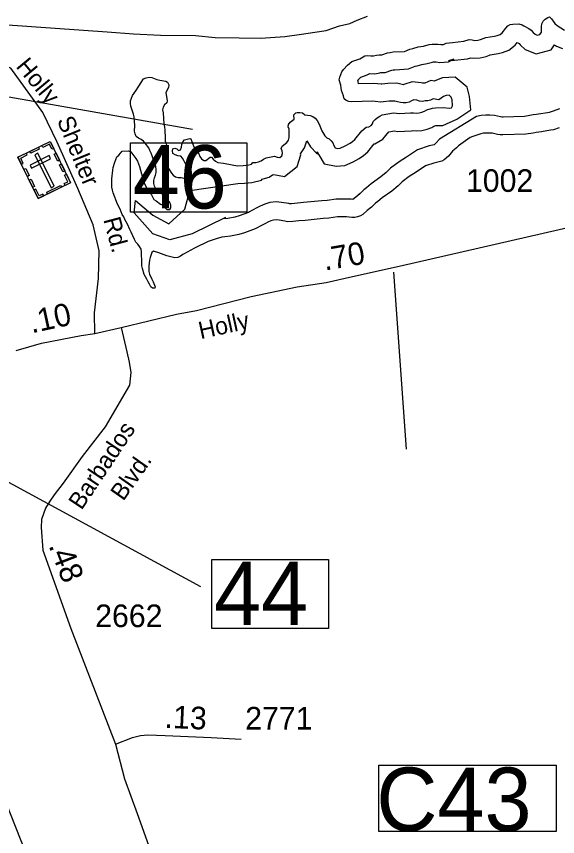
# Model space of a CAD drawing. Extents: x 2290055 to 2389491, y 66597 to 237875.
# Drawn here: x 2337588 to 2340580, y 218838 to 223372 of the extents above; entities that cross this region are included whole.
import ezdxf

# ---------------------------------------------------------------- set-up
doc = ezdxf.new("R2010")
doc.units = 0
for name, color, linetype in [('Exist Cultural Cemetery CELL', 7, 'Continuous'), ('Exist Hydrographic Buffer Line', 7, 'Continuous'), ('Exist Hydrographic Lake Shore', 7, 'Continuous'), ('Exist Railroad Siding', 7, 'Continuous'), ('Exist Road Non-System Type 51', 7, 'Continuous'), ('Exist Road Non-System Type 51 Label', 7, 'Continuous'), ('Exist Road Primary Interstate Divided Center Attributed', 7, 'Continuous'), ('Exist Road Primary Interstate Structure Standard Bridge Number Label', 7, 'Continuous'), ('Exist Road Primary NC Structure Standard Bridge CELL', 7, 'Continuous'), ('Exist Road Secondary Mileage Hundredths English Label', 7, 'Continuous'), ('Exist Road Secondary Type 51 Attributed', 7, 'Continuous'), ('Exist Road Secondary Type 51 Label', 7, 'Continuous'), ('Exist Road Secondary Type 51 Number Label', 7, 'Continuous')]:
    doc.layers.add(name, color=color, linetype=linetype)

msp = doc.modelspace()

# ---------------------------------------------------------------- linework, layer by layer
at = {"layer": 'Exist Cultural Cemetery CELL'}
for points in [[(2337596.5, 222593), (2337775.1, 222680.9), (2337887.5, 222452.5), (2337708.9, 222364.6)], [(2337794.3, 222642.1), (2337784.1, 222637.1), (2337769.9, 222665.9), (2337733.5, 222648), (2337728.6, 222658), (2337775.2, 222680.9)], [(2337615.6, 222554.2), (2337625.8, 222559.2), (2337611.6, 222588.1), (2337647.9, 222606), (2337643, 222615.9), (2337596.5, 222593)], [(2337662.9, 222625.7), (2337709.4, 222648.6), (2337714.5, 222638.4), (2337668, 222615.5)], [(2337707.2, 222614.9), (2337690.5, 222606.6), (2337780, 222424.7), (2337796.8, 222432.9)], [(2337816.3, 222571.5), (2337797.2, 222610.3), (2337807.4, 222615.4), (2337826.5, 222576.5)], [(2337663.1, 222550), (2337671.4, 222533.2), (2337777, 222585.2), (2337768.8, 222602)], [(2337648.3, 222487.6), (2337629.2, 222526.5), (2337639.4, 222531.5), (2337658.5, 222492.6)], [(2337845.4, 222512.3), (2337826.3, 222551.2), (2337836.5, 222556.2), (2337855.6, 222517.3)], [(2337857.8, 222437.9), (2337852.7, 222448.2), (2337872.5, 222457.9), (2337854.6, 222494.1), (2337864.6, 222499.1), (2337887.5, 222452.5)], [(2337678, 222427.3), (2337658.9, 222466.2), (2337669.1, 222471.2), (2337688.2, 222432.3)], [(2337755.4, 222400.2), (2337831.5, 222437.7), (2337836.6, 222427.5), (2337760.4, 222390)], [(2337738.6, 222379.2), (2337733.5, 222389.5), (2337713.8, 222379.8), (2337695.9, 222416.1), (2337685.9, 222411.2), (2337708.8, 222364.6)]]:
    msp.add_lwpolyline(points, close=True, dxfattribs=at)
at = {"layer": 'Exist Hydrographic Buffer Line'}
for p, q in [((2340006.3, 223134.8), (2339977.7, 223126.2)), ((2339250.9, 222623.4), (2339259.4, 222605.9)), ((2339483.2, 222388.1), (2339489, 222393.4))]:
    msp.add_line(p, q, dxfattribs=at)
for points in [[(2339977.7, 223126.2), (2339990.9, 223128), (2340009.6, 223129.5), (2340082.3, 223138), (2340100.5, 223143.6), (2340115.1, 223140.4), (2340151.6, 223142.8), (2340184.6, 223149.3), (2340203.1, 223157.6), (2340206.6, 223158.7), (2340251.7, 223166.4), (2340275.7, 223172.4), (2340310.8, 223185.3), (2340345.7, 223212.7), (2340356.9, 223227.8), (2340367.2, 223222.8), (2340374.1, 223215.1), (2340401.8, 223188.4), (2340462.4, 223164.6), (2340544.7, 223187.1), (2340562.7, 223214.4), (2340574.3, 223207), (2340607.6, 223194.3)], [(2339259.4, 222605.9), (2339289.6, 222556.8), (2339356.8, 222543.4), (2339403.5, 222546.8), (2339449.3, 222568.4), (2339483.5, 222586.3), (2339507.6, 222602), (2339530.6, 222623.4), (2339565.7, 222666.8), (2339570.4, 222667.7), (2339614.8, 222692.5), (2339647.5, 222733.8), (2339678.5, 222739.2), (2339695.3, 222735.2), (2339771.8, 222739.9), (2339780.8, 222740.2), (2339798.5, 222738.8), (2339829.4, 222741), (2339859.1, 222748.3), (2339885.4, 222758.5), (2339895.9, 222764.3), (2339907.9, 222767.9), (2339911.9, 222768.4), (2339945.2, 222769.6), (2340023.6, 222804.5), (2340101.2, 222855.4), (2340093.6, 222928.2), (2340079.7, 222980.2), (2340014.7, 223035.9), (2339944.8, 223032.3), (2339901.9, 223016.3), (2339898.9, 223014.1), (2339878.9, 223017), (2339846.2, 223002.9), (2339836.5, 223002.9), (2339832.7, 223002.1), (2339826.4, 223004.6), (2339776, 223010.5), (2339730, 222995.3), (2339727.5, 222993.7), (2339721, 222995.7), (2339691, 223002.3), (2339642.1, 223001.6), (2339608.6, 222997), (2339604.2, 222996.7), (2339583.6, 222998.5), (2339562.2, 223001.5), (2339479.8, 222999.6), (2339477.4, 223014.1), (2339475.9, 223019.6), (2339486.3, 223030.1), (2339492.4, 223035.5), (2339528.1, 223048), (2339542.6, 223056.2), (2339570.2, 223053.5), (2339596.8, 223060), (2339603.6, 223060.9), (2339627.7, 223062.3), (2339664.2, 223074.4), (2339671, 223075.7), (2339681.1, 223077), (2339756.2, 223081.3), (2339792.6, 223096.3), (2339803.2, 223098.6), (2339830, 223106.4), (2339859.6, 223111), (2339889.5, 223119.2), (2339895, 223119.9), (2339903.8, 223120.3), (2339908.6, 223120.2), (2339929.3, 223116.4), (2339976.4, 223120.5), (2340006.3, 223134.8)], [(2340590.4, 222861.6), (2340556.4, 222848.3), (2340533.2, 222841.1), (2340524.1, 222839.2), (2340475, 222831.6), (2340463.7, 222829.3), (2340445.1, 222828.2), (2340426.4, 222823.1), (2340397, 222819.2), (2340278.5, 222815.1), (2340271.6, 222815.4), (2340265, 222816.2), (2340231.9, 222823.7), (2340206.3, 222825.4), (2340183.3, 222825.7), (2340157.5, 222823.7), (2340131.3, 222818.4), (2339928.2, 222693.6), (2339907.7, 222670.3), (2339898, 222662.2), (2339869.7, 222656.3), (2339805.6, 222635.1), (2339744.5, 222592.8), (2339704.2, 222568.1), (2339656, 222532.5), (2339633, 222508.7), (2339603.5, 222484.7), (2339549.7, 222446.7), (2339524, 222424.7), (2339509.7, 222413.7), (2339483.2, 222388.1)], [(2338743.4, 222259.3), (2338559.5, 222170.7), (2338436.9, 222136.6), (2338341.6, 222170.7), (2338239.4, 222286.5), (2338246.2, 222354.7), (2338341.6, 222272.9), (2338430.1, 222225.2), (2338518.6, 222307), (2338545.9, 222409.2), (2338812.1, 222448), (2338849.6, 222449.6), (2338890.3, 222453.8), (2338942.8, 222466.6), (2338947.4, 222472), (2338952.9, 222473.2), (2338985.4, 222483.8), (2339003, 222495.7), (2339011.6, 222497.4), (2339070, 222486.5), (2339140, 222541.9), (2339160.3, 222607.5), (2339159.5, 222611.8), (2339181.5, 222644.4), (2339193.6, 222684.9), (2339213.9, 222651.6), (2339249, 222614.1), (2339255.1, 222612.1), (2339250.9, 222623.4)], [(2339489, 222393.4), (2339464.1, 222372.9), (2339448.8, 222359.3), (2339448.7, 222359.3), (2339438, 222360.8), (2339415.8, 222362.2), (2339378.3, 222362.3), (2339355.2, 222361.3), (2339306.6, 222354.7), (2339276, 222353.2), (2339175.9, 222342.3), (2339141.6, 222340.2), (2339108.3, 222336.5), (2339097.4, 222335.8), (2339093.5, 222336.9), (2339053.3, 222343.9), (2339024.3, 222346.3), (2338990, 222342.8), (2338960.9, 222333.8), (2338935.1, 222323), (2338918, 222313.1), (2338889, 222298.4), (2338877.4, 222291.5), (2338871.2, 222288.7), (2338818.8, 222269.6), (2338794.8, 222262.6), (2338756.9, 222255.2), (2338729.8, 222252)]]:
    msp.add_lwpolyline(points, dxfattribs=at)
at = {"layer": 'Exist Hydrographic Lake Shore'}
for points in [[(2339963.7, 223223.6), (2339980, 223225.9), (2340000, 223227.5), (2340062, 223234.7), (2340092.2, 223244), (2340107.5, 223242.8), (2340122.5, 223239.5), (2340138.7, 223240.6), (2340154.5, 223243.7), (2340168.5, 223250), (2340184, 223254.7), (2340231.5, 223262.8), (2340246.7, 223266.6), (2340262.2, 223272.3), (2340274.5, 223281.9), (2340293.5, 223307.6), (2340304.5, 223319.4), (2340317.7, 223327.8), (2340333.2, 223329.3), (2340365.5, 223329.9), (2340384.5, 223325.9), (2340393.5, 223319.4), (2340422, 223305.7), (2340434.5, 223295.2), (2340445, 223283.5), (2340456, 223272.9), (2340468, 223268.2), (2340483, 223272.3), (2340491, 223284.4), (2340491.7, 223300.5), (2340491, 223316.2), (2340493, 223331.2), (2340501.5, 223344.6), (2340512.2, 223356.4), (2340525.7, 223364.9), (2340535, 223368.7), (2340547.2, 223358.9), (2340566, 223332.5), (2340578, 223321.4), (2340618.7, 223295.4)], [(2339343.2, 222657.5), (2339351, 222644.9), (2339363, 222642.5), (2339378, 222643.6), (2339405.5, 222656.6), (2339433.7, 222671.3), (2339446.7, 222679.8), (2339458.5, 222690.7), (2339497.7, 222739.3), (2339521.5, 222758.7), (2339536.5, 222761.5), (2339549.7, 222768.9), (2339557.5, 222778.7), (2339560, 222790.8), (2339571.5, 222802.1), (2339583.2, 222811.6), (2339596.5, 222819.9), (2339611, 222827.3), (2339673.7, 222838.3), (2339689.5, 222837.8), (2339704, 222834.3), (2339767.2, 222838.2), (2339783, 222838.7), (2339798.7, 222837.5), (2339814, 222838.6), (2339829.5, 222842.4), (2339843.5, 222847.8), (2339857.2, 222855.5), (2339888, 222864.7), (2339904.5, 222866.6), (2339950.2, 222868.3), (2339980.7, 222864), (2339994, 222866.6), (2340000, 222877), (2339996.5, 222910.3), (2339992.5, 222925.3), (2339980.5, 222935.6), (2339965, 222934.8), (2339949.5, 222929), (2339936.7, 222919.5), (2339923.5, 222911.1), (2339892.2, 222915.6), (2339878.2, 222909.6), (2339863, 222904.5), (2339847.5, 222904.5), (2339832.5, 222901.1), (2339816.5, 222902.4), (2339801.7, 222908.4), (2339786.2, 222910.2), (2339772, 222905.5), (2339759, 222897.4), (2339743, 222894.8), (2339727.2, 222894.1), (2339712, 222895.5), (2339696, 222900.4), (2339681, 222903.7), (2339649.5, 222903.3), (2339618.5, 222899), (2339603, 222898), (2339572.5, 222900.7), (2339556.5, 222902.9), (2339441.7, 222900.3), (2339426, 222901.6), (2339411, 222906.1), (2339400.5, 222917), (2339396.2, 222932.3), (2339390.2, 222947.4), (2339386.2, 222962.3), (2339381.2, 222992.6), (2339373.2, 223020.7), (2339376.7, 223035.6), (2339387, 223065.2), (2339396.2, 223078.9), (2339418.5, 223101.6), (2339441.7, 223122.1), (2339487.2, 223138), (2339514.2, 223153.3), (2339530.5, 223155), (2339547, 223154.7), (2339563.2, 223153.1), (2339578.5, 223156.8), (2339594, 223158.9), (2339609, 223159.8), (2339639.2, 223169.8), (2339655.2, 223172.9), (2339672, 223175.1), (2339734, 223178.6), (2339763.5, 223190.8), (2339779.2, 223194.1), (2339808.5, 223202.7), (2339839, 223207.4), (2339870, 223215.9), (2339886.7, 223218.1), (2339902.5, 223218.7), (2339918.2, 223218.5), (2339934, 223215.6), (2339950, 223217), (2339963.7, 223223.6)], [(2338351.5, 222432.7), (2338348.5, 222448.4), (2338348.5, 222464.3), (2338352.2, 222478.9), (2338357.7, 222494.1), (2338360.2, 222509.8), (2338360, 222525.8), (2338358.2, 222541.5), (2338339, 222600.7), (2338333.2, 222615.6), (2338326, 222629.7), (2338319.5, 222644.6), (2338300.2, 222670.4), (2338289.7, 222681.9), (2338277, 222691.9), (2338263, 222699.4), (2338250.2, 222708.7), (2338244.2, 222723.1), (2338241.7, 222737.9), (2338243.5, 222769.2), (2338238.7, 222816.3), (2338234.5, 222831.2), (2338219.7, 222875.2), (2338218, 222890.2), (2338219.5, 222905.2), (2338223.7, 222919.8), (2338230.5, 222934), (2338248.5, 222960), (2338264.5, 222986.7), (2338291.2, 223025.9), (2338305.2, 223033.1), (2338321.5, 223035.5), (2338337, 223034.8), (2338365.2, 223022.6), (2338381, 223019.1), (2338413.2, 223014.2), (2338423.7, 223007.4), (2338431, 222994.2), (2338428, 222978.8), (2338414.5, 222950.9), (2338422, 222904.7), (2338418.7, 222894.2), (2338407.2, 222883.3), (2338399, 222869.5), (2338396.5, 222854.6), (2338399.2, 222838.4), (2338402.7, 222776), (2338406.2, 222760.4), (2338408.7, 222744.3), (2338410, 222697.9), (2338411.2, 222682.7), (2338416.2, 222667.8), (2338419.7, 222652), (2338420.5, 222620.8), (2338416, 222605.3), (2338410.2, 222590.1), (2338407.7, 222575.1), (2338413.7, 222560.2), (2338429.5, 222531.8), (2338445.2, 222505.4), (2338455, 222493.6), (2338468.2, 222485.3), (2338483.2, 222480.5), (2338498.5, 222480.9), (2338514, 222477.6), (2338528, 222469.8), (2338540.5, 222464.6), (2338553.2, 222466.8), (2338556.7, 222478.2), (2338555.5, 222510.1), (2338550.7, 222524.5), (2338542, 222537.1), (2338521, 222560.3), (2338513, 222574.5), (2338506.5, 222588), (2338496.2, 222599.5), (2338481.2, 222601.8), (2338466, 222606.2), (2338452.5, 222613.2), (2338450.2, 222628.7), (2338452.5, 222639.8), (2338463.5, 222643.5), (2338474, 222638.9), (2338483.5, 222630.9), (2338495.2, 222633.7), (2338500.5, 222648.9), (2338503, 222663.8), (2338508.2, 222678.8), (2338518.2, 222689.6), (2338547.7, 222697.6), (2338552, 222695.5), (2338562.7, 222664.8), (2338569.5, 222650.5), (2338577.5, 222637.5), (2338587.2, 222625.2), (2338595.7, 222611.5), (2338603, 222597.7), (2338612.2, 222585.1), (2338624, 222575.5), (2338635.2, 222574.5)], [(2338635.2, 222574.5), (2338659.2, 222594.4), (2338666.7, 222594.4), (2338676.7, 222582.8), (2338688, 222571.7), (2338702, 222564.7), (2338732.5, 222560.6), (2338780, 222551.4), (2338811.2, 222546.5), (2338842.5, 222547.8), (2338873.5, 222551), (2338888.2, 222554.6), (2338895.7, 222563.5), (2338911.2, 222564.8), (2338927, 222568.3), (2338941.7, 222573.1), (2338954.7, 222581.9), (2338969, 222589.3), (2339015, 222598.4), (2339029.5, 222594.2), (2339044, 222591.5), (2339055, 222600.2), (2339059.2, 222613.9), (2339056.5, 222629.6), (2339052, 222641.1), (2339057.5, 222655.3), (2339082.7, 222674), (2339091.5, 222687), (2339096, 222702), (2339096.7, 222734.2), (2339095.5, 222749.3), (2339089.7, 222761.3), (2339093.2, 222773.9), (2339101.5, 222787.2), (2339123.5, 222803.7), (2339122.5, 222828), (2339132.5, 222838.7), (2339140.5, 222841.5), (2339155.5, 222840.4), (2339170.7, 222838.2), (2339182.2, 222827.4), (2339197.2, 222826.6), (2339212, 222823.2), (2339226.5, 222817.7), (2339240, 222809.1), (2339251, 222796.8), (2339258.5, 222782.8), (2339265, 222767.8), (2339276.2, 222738.5), (2339292.7, 222711.4), (2339303.5, 222699.9), (2339317.7, 222695.3), (2339329.2, 222684.7), (2339337.7, 222672.4), (2339343.2, 222657.5)], [(2340589, 222755.4), (2340558, 222745.7), (2340541.7, 222742.3), (2340492, 222734.6), (2340476.2, 222731.5), (2340461.2, 222730.6), (2340446, 222726.4), (2340405.2, 222721), (2340278.2, 222716.6), (2340263.2, 222717.2), (2340247.7, 222719.2), (2340217.7, 222726), (2340202.5, 222727), (2340186.5, 222727.2), (2340171, 222726), (2340156, 222723), (2340111.5, 222708.8), (2340097.7, 222702.4), (2340084.7, 222692.8), (2340044.5, 222665.7), (2340032.2, 222656), (2340020.7, 222644.9), (2340008.2, 222634.4), (2340000, 222626.2), (2339976.5, 222599.5), (2339952.7, 222579.7), (2339940.5, 222571.9), (2339925.7, 222567.4), (2339895.2, 222561.1), (2339850, 222546.1), (2339798.2, 222510.3), (2339759.2, 222486.4), (2339721, 222458.1), (2339699.5, 222436), (2339663, 222406.3), (2339610.2, 222369), (2339586, 222348.2), (2339574, 222339), (2339551.5, 222317.3)], [(2339551.5, 222317.3), (2339528, 222298), (2339504.2, 222276.9), (2339489.7, 222268.9), (2339474.7, 222263.3), (2339459.5, 222261.1), (2339443, 222260.7), (2339428, 222262.8), (2339412.5, 222263.8), (2339380.2, 222263.9), (2339364, 222263.2), (2339315.7, 222256.6), (2339283.7, 222255), (2339184.2, 222244.2), (2339150, 222242.1), (2339116.7, 222238.4), (2339086.7, 222236.6), (2339071.7, 222240.8), (2339040.7, 222246.2), (2339025.2, 222247.5), (2339009.7, 222245.9), (2338994.5, 222241.2), (2338979, 222234.7), (2338965, 222226.6), (2338936.5, 222212.1), (2338923, 222204.1), (2338908.5, 222197.5), (2338849.5, 222176), (2338818, 222166.8), (2338772, 222157.9), (2338739.7, 222154.1), (2338724.2, 222150.7), (2338692.7, 222142.8), (2338648, 222126.7), (2338633.2, 222120.9), (2338590.5, 222099.5), (2338577.2, 222091.8), (2338549.5, 222077.8), (2338536.5, 222069.9), (2338508.2, 222055), (2338495, 222046.6), (2338480.5, 222039.8), (2338464.5, 222037.7), (2338449.5, 222040), (2338434.5, 222043.7), (2338420, 222047.8), (2338405, 222054.3), (2338374.7, 222065.2), (2338345.5, 222073.7), (2338337.5, 222066.9), (2338327.2, 222038.6), (2338323.2, 222023.8), (2338320.5, 221992), (2338320.2, 221976.6), (2338321, 221961.5), (2338323.5, 221946.4), (2338336.7, 221918.5), (2338344.5, 221904.5), (2338354.7, 221876), (2338353.5, 221868.9), (2338341.2, 221870), (2338331.7, 221877.7), (2338324.5, 221891.2), (2338316, 221904.7), (2338309.5, 221918.7), (2338301.2, 221932.4), (2338294.5, 221946), (2338285, 221977.7), (2338282.2, 221992.7), (2338281.2, 222007.8), (2338279.7, 222070.1), (2338277.5, 222086), (2338269, 222099.6), (2338259.5, 222112.4), (2338249, 222123.4), (2338240.7, 222137.7), (2338223, 222179.6), (2338215.7, 222193.5), (2338202.7, 222222.7), (2338187.7, 222249.4), (2338181.7, 222263.9), (2338173, 222276.2), (2338161, 222306.8), (2338146.5, 222334.8), (2338123.5, 222396.1), (2338118.7, 222411.1), (2338116.2, 222427.5), (2338115, 222442.4), (2338115.5, 222473.2), (2338120.5, 222521), (2338123.2, 222536.8), (2338131.5, 222566.7), (2338142.7, 222595.1), (2338154.7, 222604.7), (2338164, 222616.5), (2338173.5, 222626.3), (2338205.2, 222627.8), (2338220, 222623.6), (2338249, 222585.6), (2338256.5, 222571.6)], [(2338256.5, 222571.6), (2338268.7, 222541.3), (2338284.5, 222481.2), (2338289, 222465.4), (2338294.5, 222450.4), (2338308.2, 222422.3), (2338318.2, 222411), (2338335.5, 222386.1), (2338347, 222359.4), (2338360.5, 222352.6), (2338385, 222333.1), (2338399.2, 222327.8), (2338408.2, 222315.3), (2338420.5, 222305.3), (2338435.5, 222305.3), (2338441.7, 222312.8), (2338441, 222328.4), (2338437, 222343.1), (2338427.7, 222356.8), (2338416.5, 222366.9), (2338406.5, 222379.3), (2338394, 222388.3), (2338382.2, 222399.2), (2338369, 222408.2), (2338358, 222418.9), (2338351.5, 222432.7)]]:
    msp.add_lwpolyline(points, dxfattribs=at)
at = {"layer": 'Exist Railroad Siding'}
msp.add_lwpolyline([(2335969.1, 223274.8), (2336076.1, 223305.7), (2336280.9, 223332.3), (2336492.3, 223352.2), (2336748.2, 223367.4), (2336789, 223370.2), (2336953.9, 223366.4), (2337067.7, 223358.8), (2338089.4, 223286.3), (2338235.8, 223276.1), (2338384.2, 223268), (2338578.4, 223265.7), (2338686.8, 223256), (2338819, 223253.2), (2338939.1, 223252), (2339072.8, 223261.3), (2339164.3, 223272.9), (2339237.9, 223283.8), (2339301.5, 223294.3), (2339374.6, 223319.2), (2339432, 223333.5), (2339471.4, 223351.1), (2339528.5, 223373.4)], dxfattribs=at)
at = {"layer": 'Exist Road Non-System Type 51'}
msp.add_line((2339744.1, 220979.2), (2339674.9, 221958), dxfattribs=at)
for points in [[(2338021.4, 221619.1), (2338020.3, 221734), (2338042.6, 221923.3), (2338046.3, 222075.5), (2338012.9, 222220.3), (2337927.6, 222420.8), (2337812.6, 222676.9), (2337734.7, 222840.3), (2337556.6, 223085.3), (2337360, 223163.3), (2336836.9, 223278.3)], [(2338136, 219348.9), (2338185.5, 219157.9), (2338255.2, 218966.2), (2338336.5, 218739.6), (2338452.6, 218431.6), (2338504.9, 218292.2), (2338528.1, 218251.5), (2338568.7, 218216.6), (2338626.8, 218176), (2338673.3, 218176), (2338835.8, 218158.5), (2339120.4, 218158.5), (2339404.9, 218146.9), (2339503.6, 218135.3), (2339590.7, 218106.2), (2339677.8, 218071.4), (2339771, 218076.2)]]:
    msp.add_lwpolyline(points, dxfattribs=at)
at = {"layer": 'Exist Road Primary Interstate Divided Center Attributed'}
msp.add_lwpolyline([(2337659.1, 218702.8), (2337510.3, 219076), (2337491.4, 219120.4), (2337464.9, 219187.9), (2337450, 219227), (2337393.7, 219372.4), (2337370.6, 219420.5)], dxfattribs=at)
at = {"layer": 'Exist Road Primary Interstate Structure Standard Bridge Number Label'}
for p, q in [((2336037.9, 223191.1), (2338561, 222748.9)), ((2336870.3, 221161.3), (2338606.6, 220221.2))]:
    msp.add_line(p, q, dxfattribs=at)
for points in [[(2338217.8, 222672.6), (2338862, 222672.6), (2338862, 222290.3), (2338217.8, 222290.3)], [(2338668.7, 220370.4), (2339312.8, 220370.4), (2339312.8, 219988), (2338668.7, 219988)]]:
    msp.add_lwpolyline(points, close=True, dxfattribs=at)
at = {"layer": 'Exist Road Primary NC Structure Standard Bridge CELL'}
msp.add_lwpolyline([(2339592, 219232), (2340573.2, 219232), (2340573.2, 218865.4), (2339592, 218865.4)], close=True, dxfattribs=at)
at = {"layer": 'Exist Road Secondary Type 51 Attributed'}
for points in [[(2338167.1, 221653), (2338472.6, 221726.3), (2338584, 221745.7), (2338886.8, 221823.3), (2339141.2, 221876.6), (2339301.1, 221900.8), (2339446.7, 221933.2), (2339703.7, 221991.1), (2340677.5, 222214.4), (2341190.1, 222323.8), (2341595.1, 222409.7), (2341660.9, 222424.7), (2341788, 222457.5)], [(2337587.4, 221525.8), (2337726.6, 221564.7), (2337946.8, 221607.5), (2338021.4, 221619.1), (2338167.1, 221653)], [(2338167.1, 221653), (2338198.8, 221517.8), (2338210.9, 221459.7), (2338220.6, 221403.9), (2338213.3, 221333.6), (2338078.1, 221102.3), (2337952.2, 220939.9), (2337845.6, 220792.1), (2337797.1, 220726.6), (2337772.9, 220692.7), (2337748.7, 220653.9), (2337726.9, 220590.9), (2337724.4, 220547.2), (2337734.1, 220421.2), (2337889.3, 219987.6), (2338136, 219348.9)], [(2338136, 219348.9), (2338229.8, 219385.1), (2338273.3, 219397.2), (2338314.3, 219399.6), (2338411, 219397.2), (2338664.7, 219385.1), (2338830.5, 219376.6)]]:
    msp.add_lwpolyline(points, dxfattribs=at)

# ---------------------------------------------------------------- texts
at = {"layer": 'Exist Road Non-System Type 51 Label'}
for s, rotation, p in [('Holly', 309.6796, (2337581.5, 223094)), ('Shelter', 292.0735, (2337811, 222798.1)), ('Rd.', 285.0288, (2338068, 222249.3))]:
    msp.add_text(s, height=95, rotation=rotation, dxfattribs=at).set_placement(p)
at = {"layer": 'Exist Road Primary Interstate Structure Standard Bridge Number Label'}
for s, p in [('46', (2338230.4, 222310.1)), ('44', (2338681.2, 220007.8))]:
    msp.add_text(s, height=350, dxfattribs=at).set_placement(p)
at = {"layer": 'Exist Road Primary NC Structure Standard Bridge CELL'}
msp.add_text('C43', height=350, dxfattribs=at).set_placement((2339577.9, 218869.5))
at = {"layer": 'Exist Road Secondary Mileage Hundredths English Label'}
for s, rotation, p in [('.70', 9.8128, (2339293.4, 221966.4)), ('.10', 12.2278, (2337672.6, 221619.7)), ('.48', 291.1247, (2337764.5, 220447.1)), ('.13', 357.2752, (2338405.4, 219439.8))]:
    msp.add_text(s, height=125, rotation=rotation, dxfattribs=at).set_placement(p)
at = {"layer": 'Exist Road Secondary Type 51 Label'}
for s, rotation, p in [('Holly', 12.3811, (2338606.3, 221587.7)), ('Barbados', 56.3101, (2337948.1, 220638.4)), ('Blvd.', 54.888, (2338178.8, 220688.5))]:
    msp.add_text(s, height=95, rotation=rotation, dxfattribs=at).set_placement(p)
at = {"layer": 'Exist Road Secondary Type 51 Number Label'}
for s, p in [('1002', (2340074, 222401.8)), ('2662', (2338023.6, 219995.9)), ('2771', (2338853.2, 219429.7))]:
    msp.add_text(s, height=125, dxfattribs=at).set_placement(p)

doc.saveas('drawing.dxf')
